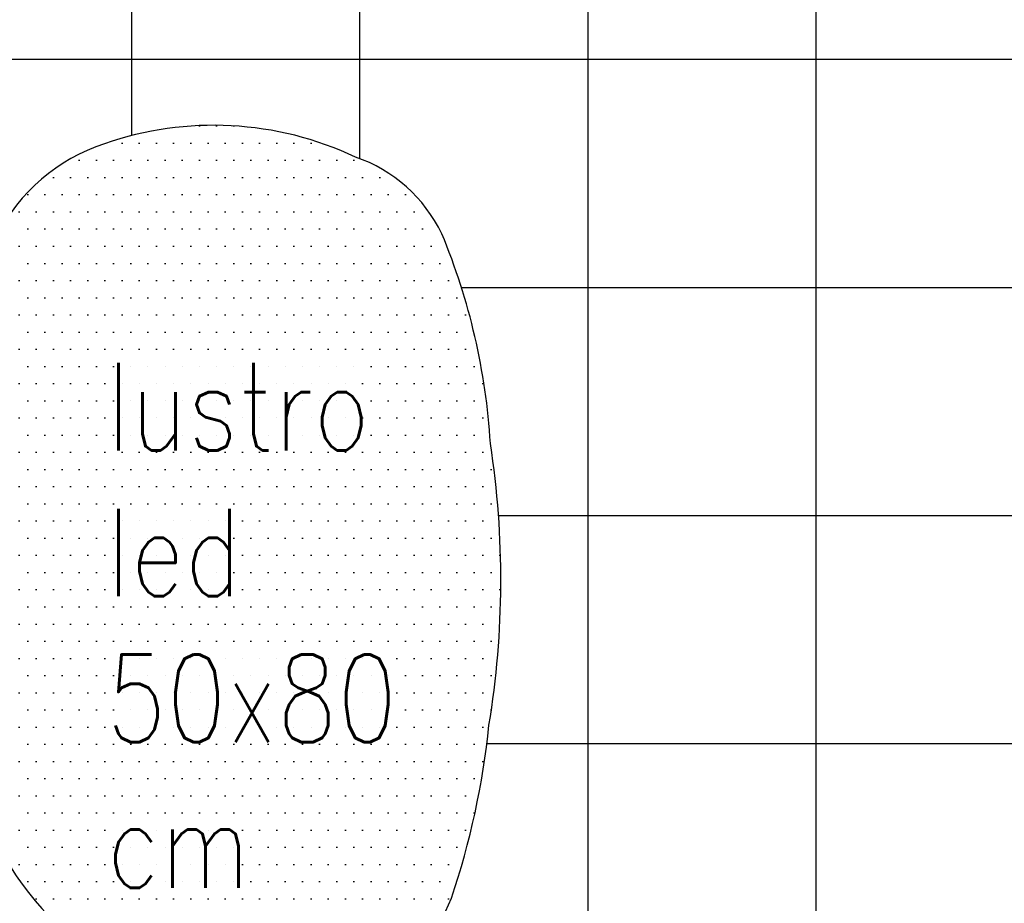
# Model space of a CAD drawing. Header units: centimetres. Extents: x -15121 to 30567, y -60641 to 0.
# Tile 274 of 656: x 13789 to 13876, y -26386 to -26308. Entities that reach past the tile are written whole.
import ezdxf

# ---------------------------------------------------------------- set-up
doc = ezdxf.new("R2010")
doc.units = ezdxf.units.CM
doc.header["$LTSCALE"] = 60
doc.layers.add('AIKA widoki wymiarowanie', color=7, linetype='Continuous')
doc.layers.add('AIKA widokowe', color=7, linetype='Continuous')
doc.styles.add('WYM--ROMANSSHX-08', font='ROMANS.SHX', dxfattribs={"width": 0.8})
doc.styles.add('wymiar', font='txt.shx', dxfattribs={"width": 0.6})
doc.dimstyles.new('Dwudziestka', dxfattribs={"dimtxt": 7, "dimasz": 0.7, "dimexe": 5, "dimexo": 0, "dimgap": 2.5, "dimtad": 1, "dimtoh": 1, "dimdec": 3, "dimrnd": 0.5, "dimdsep": 46, "dimtxsty": 'wymiar', "dimblk": 'znacznik', "dimcen": 0, "dimdle": 5, "dimse1": 1, "dimse2": 1, "dimclrd": 256, "dimclre": 256, "dimclrt": 256, "dimadec": 0, "dimazin": 0, "dimtfac": 0.4, "dimtdec": 3, "dimtix": 1, "dimtofl": 0, "dimtmove": 2, "dimatfit": 3, "dimldrblk": 'znacznik', "dimfxl": 1, "dimtolj": 1, "dimarcsym": 0})

# ---------------------------------------------------------------- blocks, each defined once
blk = doc.blocks.new('lustro led')
at = {"layer": 'AIKA widokowe'}
h = blk.add_hatch(dxfattribs=at)
h.set_pattern_fill('DOTS', color=8, scale=0.8)
h.paths.add_polyline_path([(23.756, 16.226, 0.28089), (3.665, 28.039, 0.342642), (-9.641, 19.881, 0.056443), (-12.422, 7.086, 0.07931), (-12.529, -13.729, 0.083629), (-8.932, -29.25, 0.200399), (-2.556, -34.914, 0.19646), (16.028, -35.894, 0.202028), (23.955, -29.073, 0.089936), (28.454, -3.805, 0.103357)])
at = {"layer": 'AIKA widokowe', "color": 7}
for centre, radius, start, end in [((2.266, 15.392), 12.725, 83.68574, 159.3402), ((4.026, 5.662), 22.38, 28.16666, 90.92486), ((45.461, 1.204), 58.181, 161.27529, 174.19729), ((-21.829, -5.031), 50.298, 1.39596, 24.99987), ((52.726, -3.657), 66.027, 170.6365, 188.77502), ((-43.465, -4.035), 71.92, 339.62678, 0.18322), ((35.343, -10.812), 47.961, 183.48666, 202.60859), ((11.895, -23.074), 13.469, 287.86802, 333.55449), ((1.038, -24.447), 11.067, 205.72254, 251.0503), ((7.935, -12.669), 24.595, 244.75105, 289.21025)]:
    blk.add_arc(centre, radius, start, end, dxfattribs=at)
blk = doc.blocks.new('znacznik')
at = {"color": 0}
for points in [[(0, -5), (0, 5)], [(-4, 0), (4, 0)]]:
    blk.add_lwpolyline(points, dxfattribs=at)
at = {"color": 1}
blk.add_lwpolyline([(-2.12, -2.12), (2.12, 2.12)], dxfattribs=at)
blk = doc.blocks.new('*D6649')
at = {"layer": 'AIKA widoki wymiarowanie', "lineweight": -2, "transparency": 16777216}
blk.add_line((13617.718, -26561.63), (13918.818, -26561.63), dxfattribs=at)
at = {"layer": 'Defpoints', "color": 0, "transparency": 16777216}
for p in [(13919.518, -26307.087), (13617.018, -26513.087), (13919.518, -26561.63)]:
    blk.add_point(p, dxfattribs=at)
at = {"layer": 'AIKA widoki wymiarowanie', "lineweight": -2, "transparency": 16777216, "xscale": 0.7, "yscale": 0.7, "zscale": 0.7, "rotation": 180}
blk.add_blockref('znacznik', (13617.018, -26561.63), dxfattribs=at)
at = {"layer": 'AIKA widoki wymiarowanie', "lineweight": -2, "transparency": 16777216, "xscale": 0.7, "yscale": 0.7, "zscale": 0.7}
blk.add_blockref('znacznik', (13919.518, -26561.63), dxfattribs=at)
at = {"layer": 'AIKA widoki wymiarowanie', "transparency": 16777216, "insert": (13768.268, -26555.63), "char_height": 7, "attachment_point": 5, "style": 'wymiar'}
blk.add_mtext('\\A1;302.5', dxfattribs=at)

msp = doc.modelspace()

# ---------------------------------------------------------------- linework, layer by layer
at = {"layer": 'AIKA widokowe', "color": 8}
for p, q in [((13798.8177, -26212.0867), (13798.8177, -26317.8535)), ((13819.0177, -26212.0867), (13819.0177, -26319.8814)), ((13839.2177, -26212.0867), (13839.2177, -26428.3295)), ((13859.4177, -26212.0867), (13859.4177, -26427.1367)), ((13617.0177, -26311.0867), (13917.5192, -26311.0867)), ((13828.0335, -26331.2867), (13919.5177, -26331.2867)), ((13831.3233, -26351.4867), (13919.5177, -26351.4867)), ((13830.2889, -26371.6867), (13919.5177, -26371.6867))]:
    msp.add_line(p, q, dxfattribs=at)

# ---------------------------------------------------------------- block references
at = {"layer": 'AIKA widokowe', "color": 6, "xscale": 1.197459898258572, "yscale": 1.197459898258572, "zscale": 1.197459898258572, "rotation": 180}
msp.add_blockref('lustro led', (13815.6006, -26361.5612), dxfattribs=at)

# ---------------------------------------------------------------- texts
at = {"layer": 'AIKA widokowe', "insert": (13796.5877, -26337.9754, 202.37), "char_height": 7.747958, "width": 41.232866, "attachment_point": 1, "style": 'WYM--ROMANSSHX-08'}
msp.add_mtext('lustro led 50x80 cm', dxfattribs=at)

# ---------------------------------------------------------------- dimensions: what is measured, and where the dimension line sits
at = {"layer": 'AIKA widoki wymiarowanie'}
dim = msp.add_linear_dim(base=(13919.5177, -26561.6304), p1=(13617.0177, -26513.0867), p2=(13919.5177, -26307.0867), dimstyle='Dwudziestka', dxfattribs=at)
dim.commit()
dim.dimension.update_dxf_attribs({"geometry": '*D6649', "text_midpoint": (13768.2677, -26555.6304)})

doc.saveas('drawing.dxf')
